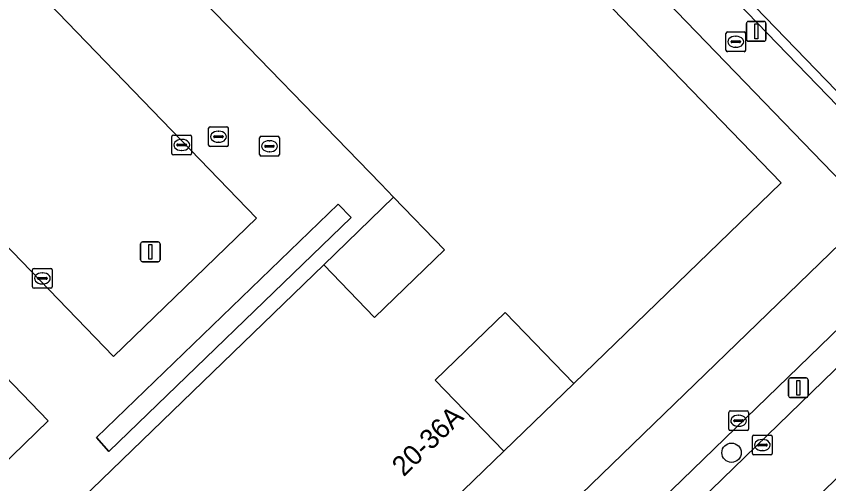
# Model space of a CAD drawing. Extents: x 157445 to 158888, y 383061 to 384688.
# Drawn here: x 158319.84 to 158361.01, y 383986.4 to 384010.07 of the extents above; entities that cross this region are included whole.
import ezdxf

# ---------------------------------------------------------------- set-up
doc = ezdxf.new("R2010")
doc.units = 0
for name, color, linetype in [('IMGEO_Boom', 7, 'Continuous'), ('IMGEO_Brandkraan', 7, 'Continuous'), ('IMGEO_Erf', 7, 'Continuous'), ('IMGEO_Groenvoorziening', 7, 'Continuous'), ('IMGEO_Haag', 7, 'Continuous'), ('IMGEO_Kolk', 7, 'Continuous'), ('IMGEO_Lichtmast', 7, 'Continuous'), ('IMGEO_Pand', 7, 'Continuous'), ('IMGEO_Pand_nummerreeks', 7, 'Continuous'), ('IMGEO_Parkeervlak_open', 7, 'Continuous'), ('IMGEO_Rijbaan_lokaal_open', 7, 'Continuous'), ('IMGEO_Rioolput', 7, 'Continuous'), ('IMGEO_Voetpad_open', 7, 'Continuous')]:
    doc.layers.add(name, color=color, linetype=linetype)

msp = doc.modelspace()

# ---------------------------------------------------------------- linework, layer by layer
at = {"layer": 'IMGEO_Boom'}
msp.add_circle((158356.084, 383987.974), 0.489, dxfattribs=at)
at = {"layer": 'IMGEO_Brandkraan'}
for p, q in [((158355.873, 384009.279), (158356.725, 384009.279)), ((158355.798, 384008.353), (158355.798, 384009.205)), ((158356.286, 384009.059), (158356.311, 384009.059)), ((158356.799, 384009.205), (158356.799, 384008.353)), ((158356.057, 384008.773), (158356.057, 384008.785)), ((158356.495, 384008.736), (158356.097, 384008.736)), ((158356.1, 384008.822), (158356.498, 384008.822)), ((158356.309, 384008.499), (158356.284, 384008.499)), ((158356.541, 384008.785), (158356.541, 384008.773)), ((158356.725, 384008.279), (158355.873, 384008.279))]:
    msp.add_line(p, q, dxfattribs=at)
for points in [[(158355.873, 384009.279), (158356.725, 384009.279)], [(158355.798, 384008.353), (158355.798, 384009.205)], [(158356.799, 384009.205), (158356.799, 384008.353)], [(158356.725, 384008.279), (158355.873, 384008.279)]]:
    msp.add_lwpolyline(points, dxfattribs=at)
for centre, radius, start, end in [((158355.875, 384009.203), 0.0765, 91.552, 178.448), ((158355.875, 384009.203), 0.0765, 91.552, 178.448), ((158356.723, 384009.203), 0.0765, 1.552, 88.448), ((158356.723, 384009.203), 0.0765, 1.552, 88.448), ((158356.097, 384008.782), 0.0403, 85.8775, 175.7526), ((158356.094, 384008.772), 0.0366, 178.938, 274.7102), ((158356.498, 384008.779), 0.043, 264.8664, 352.4533), ((158356.502, 384008.784), 0.0386, 1.7309, 96.639), ((158355.875, 384008.355), 0.0765, 181.552, 268.448), ((158355.875, 384008.355), 0.0765, 181.552, 268.448), ((158356.723, 384008.355), 0.0765, 271.552, 358.448), ((158356.723, 384008.355), 0.0765, 271.552, 358.448)]:
    msp.add_arc(centre, radius, start, end, dxfattribs=at)
for centre, major_axis, ratio, start_param, end_param in [((158356.285, 384008.779), (-0.387, 0.002), 0.722429, 4.712389, 7.853982), ((158356.31, 384008.779), (-0.39, 0.002), 0.717154, 1.570796, 4.712389)]:
    msp.add_ellipse(centre, major_axis=major_axis, ratio=ratio, start_param=start_param, end_param=end_param, dxfattribs=at)
at = {"layer": 'IMGEO_Erf'}
for points in [[(158338.96, 384000.913), (158335.419, 383997.487), (158337.994, 383994.825), (158341.536, 383998.25)], [(158344.605, 383995.077), (158341.063, 383991.652), (158344.544, 383988.054), (158348.086, 383991.478)]]:
    msp.add_lwpolyline(points, close=True, dxfattribs=at)
at = {"layer": 'IMGEO_Groenvoorziening'}
for points in [[(158373.57, 384004.796), (158342.779, 384036.593), (158337.273, 384031.232), (158368.061, 383999.419)], [(158336.802, 383999.876), (158336.145, 384000.562), (158323.905, 383988.742), (158324.537, 383988.035)], [(158365.829, 383996.542), (158364.866, 383997.514), (158334.794, 383968.421), (158335.787, 383967.41)]]:
    msp.add_lwpolyline(points, close=True, dxfattribs=at)
at = {"layer": 'IMGEO_Haag'}
for points in [[(158336.802, 383999.876), (158336.145, 384000.562), (158323.905, 383988.742), (158324.537, 383988.035)], [(158365.829, 383996.542), (158364.866, 383997.514), (158334.794, 383968.421), (158335.787, 383967.41)]]:
    msp.add_lwpolyline(points, close=True, dxfattribs=at)
at = {"layer": 'IMGEO_Kolk'}
for p, q in [((158327.724, 384003.129), (158327.724, 384003.981)), ((158327.799, 384004.055), (158328.651, 384004.055)), ((158328.725, 384003.981), (158328.725, 384003.129)), ((158327.983, 384003.549), (158327.983, 384003.561)), ((158328.421, 384003.512), (158328.023, 384003.512)), ((158328.026, 384003.598), (158328.424, 384003.598)), ((158328.212, 384003.835), (158328.237, 384003.835)), ((158328.467, 384003.561), (158328.467, 384003.549)), ((158328.235, 384003.275), (158328.21, 384003.275)), ((158328.651, 384003.055), (158327.799, 384003.055)), ((158320.663, 383996.374), (158320.663, 383997.226)), ((158320.738, 383997.3), (158321.59, 383997.3)), ((158321.151, 383997.08), (158321.176, 383997.08)), ((158321.664, 383997.226), (158321.664, 383996.374)), ((158320.922, 383996.794), (158320.922, 383996.806)), ((158321.36, 383996.757), (158320.962, 383996.757)), ((158320.965, 383996.843), (158321.363, 383996.843)), ((158321.174, 383996.52), (158321.149, 383996.52)), ((158321.406, 383996.806), (158321.406, 383996.794)), ((158321.59, 383996.3), (158320.738, 383996.3)), ((158355.943, 383989.164), (158355.943, 383990.016)), ((158356.018, 383990.09), (158356.87, 383990.09)), ((158356.944, 383990.016), (158356.944, 383989.164)), ((158356.202, 383989.584), (158356.202, 383989.596)), ((158356.64, 383989.547), (158356.242, 383989.547)), ((158356.245, 383989.633), (158356.643, 383989.633)), ((158356.431, 383989.87), (158356.456, 383989.87)), ((158356.686, 383989.596), (158356.686, 383989.584)), ((158356.454, 383989.31), (158356.429, 383989.31)), ((158356.87, 383989.09), (158356.018, 383989.09)), ((158357.143, 383987.933), (158357.143, 383988.785)), ((158357.218, 383988.859), (158358.07, 383988.859)), ((158358.144, 383988.785), (158358.144, 383987.933)), ((158357.402, 383988.353), (158357.402, 383988.365)), ((158357.84, 383988.316), (158357.442, 383988.316)), ((158357.445, 383988.402), (158357.843, 383988.402)), ((158357.631, 383988.639), (158357.656, 383988.639)), ((158357.886, 383988.365), (158357.886, 383988.353)), ((158358.07, 383987.859), (158357.218, 383987.859)), ((158357.654, 383988.079), (158357.629, 383988.079))]:
    msp.add_line(p, q, dxfattribs=at)
for points in [[(158327.724, 384003.129), (158327.724, 384003.981)], [(158327.799, 384004.055), (158328.651, 384004.055)], [(158328.725, 384003.981), (158328.725, 384003.129)], [(158328.651, 384003.055), (158327.799, 384003.055)], [(158320.663, 383996.374), (158320.663, 383997.226)], [(158320.738, 383997.3), (158321.59, 383997.3)], [(158321.664, 383997.226), (158321.664, 383996.374)], [(158321.59, 383996.3), (158320.738, 383996.3)], [(158355.943, 383989.164), (158355.943, 383990.016)], [(158356.018, 383990.09), (158356.87, 383990.09)], [(158356.944, 383990.016), (158356.944, 383989.164)], [(158356.87, 383989.09), (158356.018, 383989.09)], [(158357.143, 383987.933), (158357.143, 383988.785)], [(158357.218, 383988.859), (158358.07, 383988.859)], [(158358.144, 383988.785), (158358.144, 383987.933)], [(158358.07, 383987.859), (158357.218, 383987.859)]]:
    msp.add_lwpolyline(points, dxfattribs=at)
for centre, radius, start, end in [((158327.801, 384003.979), 0.0765, 91.552, 178.448), ((158327.801, 384003.979), 0.0765, 91.552, 178.448), ((158328.649, 384003.979), 0.0765, 1.552, 88.448), ((158328.649, 384003.979), 0.0765, 1.552, 88.448), ((158328.023, 384003.558), 0.0403, 85.8775, 175.7526), ((158328.02, 384003.548), 0.0366, 178.938, 274.7102), ((158328.424, 384003.555), 0.043, 264.8664, 352.4533), ((158328.428, 384003.56), 0.0386, 1.7309, 96.639), ((158327.801, 384003.131), 0.0765, 181.552, 268.448), ((158327.801, 384003.131), 0.0765, 181.552, 268.448), ((158328.649, 384003.131), 0.0765, 271.552, 358.448), ((158328.649, 384003.131), 0.0765, 271.552, 358.448), ((158320.74, 383997.224), 0.0765, 91.552, 178.448), ((158320.74, 383997.224), 0.0765, 91.552, 178.448), ((158321.588, 383997.224), 0.0765, 1.552, 88.448), ((158321.588, 383997.224), 0.0765, 1.552, 88.448), ((158320.962, 383996.803), 0.0403, 85.8775, 175.7526), ((158320.959, 383996.793), 0.0366, 178.938, 274.7102), ((158321.363, 383996.8), 0.043, 264.8664, 352.4533), ((158321.367, 383996.805), 0.0386, 1.7309, 96.639), ((158320.74, 383996.376), 0.0765, 181.552, 268.448), ((158320.74, 383996.376), 0.0765, 181.552, 268.448), ((158321.588, 383996.376), 0.0765, 271.552, 358.448), ((158321.588, 383996.376), 0.0765, 271.552, 358.448), ((158356.02, 383990.014), 0.0765, 91.552, 178.448), ((158356.02, 383990.014), 0.0765, 91.552, 178.448), ((158356.868, 383990.014), 0.0765, 1.552, 88.448), ((158356.868, 383990.014), 0.0765, 1.552, 88.448), ((158356.242, 383989.593), 0.0403, 85.8775, 175.7526), ((158356.239, 383989.583), 0.0366, 178.938, 274.7102), ((158356.643, 383989.59), 0.043, 264.8664, 352.4533), ((158356.647, 383989.595), 0.0386, 1.7309, 96.639), ((158356.02, 383989.166), 0.0765, 181.552, 268.448), ((158356.02, 383989.166), 0.0765, 181.552, 268.448), ((158356.868, 383989.166), 0.0765, 271.552, 358.448), ((158356.868, 383989.166), 0.0765, 271.552, 358.448), ((158357.22, 383988.783), 0.0765, 91.552, 178.448), ((158357.22, 383988.783), 0.0765, 91.552, 178.448), ((158358.068, 383988.783), 0.0765, 1.552, 88.448), ((158358.068, 383988.783), 0.0765, 1.552, 88.448), ((158357.442, 383988.362), 0.0403, 85.8775, 175.7526), ((158357.439, 383988.352), 0.0366, 178.938, 274.7102), ((158357.843, 383988.359), 0.043, 264.8664, 352.4533), ((158357.847, 383988.364), 0.0386, 1.7309, 96.639), ((158357.22, 383987.935), 0.0765, 181.552, 268.448), ((158357.22, 383987.935), 0.0765, 181.552, 268.448), ((158358.068, 383987.935), 0.0765, 271.552, 358.448), ((158358.068, 383987.935), 0.0765, 271.552, 358.448)]:
    msp.add_arc(centre, radius, start, end, dxfattribs=at)
for centre, major_axis, ratio, start_param, end_param in [((158328.211, 384003.555), (-0.387, 0.002), 0.722429, 4.712389, 7.853982), ((158328.236, 384003.555), (-0.39, 0.002), 0.717154, 1.570796, 4.712389), ((158321.15, 383996.8), (-0.387, 0.002), 0.722429, 4.712389, 7.853982), ((158321.175, 383996.8), (-0.39, 0.002), 0.717154, 1.570796, 4.712389), ((158356.43, 383989.59), (-0.387, 0.002), 0.722429, 4.712389, 7.853982), ((158356.455, 383989.59), (-0.39, 0.002), 0.717154, 1.570796, 4.712389), ((158357.63, 383988.359), (-0.387, 0.002), 0.722429, 4.712389, 7.853982), ((158357.655, 383988.359), (-0.39, 0.002), 0.717154, 1.570796, 4.712389)]:
    msp.add_ellipse(centre, major_axis=major_axis, ratio=ratio, start_param=start_param, end_param=end_param, dxfattribs=at)
at = {"layer": 'IMGEO_Lichtmast'}
for p, q in [((158356.839, 384008.907), (158356.839, 384009.707)), ((158356.839, 384009.707), (158356.839, 384008.907)), ((158356.939, 384009.807), (158357.729, 384009.807)), ((158357.729, 384009.807), (158356.939, 384009.807)), ((158357.829, 384009.707), (158357.829, 384008.907)), ((158357.829, 384008.907), (158357.829, 384009.707)), ((158357.729, 384008.807), (158356.939, 384008.807)), ((158356.939, 384008.807), (158357.729, 384008.807)), ((158326.239, 383998.645), (158327.029, 383998.645)), ((158327.029, 383998.645), (158326.239, 383998.645)), ((158326.139, 383997.745), (158326.139, 383998.545)), ((158326.139, 383998.545), (158326.139, 383997.745)), ((158327.129, 383998.545), (158327.129, 383997.745)), ((158327.129, 383997.745), (158327.129, 383998.545)), ((158327.029, 383997.645), (158326.239, 383997.645)), ((158326.239, 383997.645), (158327.029, 383997.645)), ((158358.972, 383990.86), (158358.972, 383991.66)), ((158358.972, 383991.66), (158358.972, 383990.86)), ((158359.072, 383991.76), (158359.862, 383991.76)), ((158359.862, 383991.76), (158359.072, 383991.76)), ((158359.962, 383991.66), (158359.962, 383990.86)), ((158359.962, 383990.86), (158359.962, 383991.66)), ((158359.862, 383990.76), (158359.072, 383990.76)), ((158359.072, 383990.76), (158359.862, 383990.76))]:
    msp.add_line(p, q, dxfattribs=at)
for points in [[(158357.259, 384009.682), (158357.409, 384009.682), (158357.409, 384008.932), (158357.259, 384008.932), (158357.259, 384009.682)], [(158326.559, 383998.52), (158326.709, 383998.52), (158326.709, 383997.77), (158326.559, 383997.77), (158326.559, 383998.52)], [(158359.392, 383991.635), (158359.542, 383991.635), (158359.542, 383990.885), (158359.392, 383990.885), (158359.392, 383991.635)]]:
    msp.add_lwpolyline(points, dxfattribs=at)
for centre, start, end in [((158356.939, 384009.707), 90, 180), ((158356.939, 384009.707), 90, 180), ((158357.729, 384009.707), 0, 90), ((158357.729, 384009.707), 360, 90), ((158356.939, 384008.907), 180, 270), ((158356.939, 384008.907), 180, 270), ((158357.729, 384008.907), 270, 0), ((158357.729, 384008.907), 270, 0), ((158326.239, 383998.545), 90, 180), ((158326.239, 383998.545), 90, 180), ((158327.029, 383998.545), 0, 90), ((158327.029, 383998.545), 360, 90), ((158326.239, 383997.745), 180, 270), ((158326.239, 383997.745), 180, 270), ((158327.029, 383997.745), 270, 0), ((158327.029, 383997.745), 270, 0), ((158359.072, 383991.66), 90, 180), ((158359.072, 383991.66), 90, 180), ((158359.862, 383991.66), 0, 90), ((158359.862, 383991.66), 360, 90), ((158359.072, 383990.86), 180, 270), ((158359.072, 383990.86), 180, 270), ((158359.862, 383990.86), 270, 0), ((158359.862, 383990.86), 270, 0)]:
    msp.add_arc(centre, 0.1, start, end, dxfattribs=at)
at = {"layer": 'IMGEO_Pand'}
msp.add_lwpolyline([(158341.063, 383991.652), (158344.605, 383995.077), (158348.086, 383991.478), (158358.601, 384001.635), (158331.95, 384029.182), (158330.883, 384028.329), (158320.485, 384020.016), (158328.811, 384011.395), (158338.306, 384001.594), (158338.96, 384000.913), (158341.536, 383998.25), (158337.994, 383994.825), (158335.419, 383997.487), (158320.597, 383983.15), (158329.719, 383973.72), (158344.544, 383988.054)], close=True, dxfattribs=at)
at = {"layer": 'IMGEO_Parkeervlak_open'}
for points in [[(158332.018, 383999.845), (158316.188, 384016.221), (158308.925, 384009.23), (158324.766, 383992.836)], [(158321.454, 383989.595), (158303.858, 384007.823), (158300.17, 384004.277), (158317.776, 383986.033)]]:
    msp.add_lwpolyline(points, close=True, dxfattribs=at)
at = {"layer": 'IMGEO_Rijbaan_lokaal_open'}
for points in [[(158332.018, 383999.845), (158324.766, 383992.836), (158308.925, 384009.23), (158316.188, 384016.221)], [(158336.145, 384000.562), (158336.802, 383999.876), (158324.537, 383988.035), (158323.905, 383988.742)]]:
    msp.add_lwpolyline(points, close=True, dxfattribs=at)
msp.add_lwpolyline([(158303.003, 384011.193), (158300.873, 384009.496), (158297.9, 384006.641), (158300.17, 384004.277), (158303.858, 384007.823), (158321.454, 383989.595), (158317.776, 383986.033), (158320.597, 383983.15), (158335.419, 383997.487), (158338.96, 384000.913), (158338.306, 384001.594), (158328.811, 384011.395)], dxfattribs=at)
at = {"layer": 'IMGEO_Rioolput'}
for p, q in [((158329.584, 384003.545), (158329.584, 384004.397)), ((158329.659, 384004.471), (158330.511, 384004.471)), ((158330.585, 384004.397), (158330.585, 384003.545)), ((158329.843, 384003.965), (158329.843, 384003.977)), ((158330.281, 384003.928), (158329.883, 384003.928)), ((158329.886, 384004.014), (158330.284, 384004.014)), ((158330.072, 384004.251), (158330.097, 384004.251)), ((158330.327, 384003.977), (158330.327, 384003.965)), ((158332.169, 384003.066), (158332.169, 384003.918)), ((158332.244, 384003.992), (158333.096, 384003.992)), ((158333.17, 384003.918), (158333.17, 384003.066)), ((158330.095, 384003.691), (158330.07, 384003.691)), ((158332.471, 384003.535), (158332.869, 384003.535)), ((158332.657, 384003.772), (158332.682, 384003.772)), ((158330.511, 384003.471), (158329.659, 384003.471)), ((158332.428, 384003.486), (158332.428, 384003.498)), ((158332.866, 384003.449), (158332.468, 384003.449)), ((158332.68, 384003.212), (158332.655, 384003.212)), ((158332.912, 384003.498), (158332.912, 384003.486)), ((158333.096, 384002.992), (158332.244, 384002.992))]:
    msp.add_line(p, q, dxfattribs=at)
for points in [[(158329.584, 384003.545), (158329.584, 384004.397)], [(158329.659, 384004.471), (158330.511, 384004.471)], [(158330.585, 384004.397), (158330.585, 384003.545)], [(158332.169, 384003.066), (158332.169, 384003.918)], [(158332.244, 384003.992), (158333.096, 384003.992)], [(158333.17, 384003.918), (158333.17, 384003.066)], [(158330.511, 384003.471), (158329.659, 384003.471)], [(158333.096, 384002.992), (158332.244, 384002.992)]]:
    msp.add_lwpolyline(points, dxfattribs=at)
for centre, radius, start, end in [((158329.661, 384004.395), 0.0765, 91.552, 178.448), ((158329.661, 384004.395), 0.0765, 91.552, 178.448), ((158330.509, 384004.395), 0.0765, 1.552, 88.448), ((158330.509, 384004.395), 0.0765, 1.552, 88.448), ((158329.883, 384003.974), 0.0403, 85.8775, 175.7526), ((158329.88, 384003.964), 0.0366, 178.938, 274.7102), ((158330.284, 384003.971), 0.043, 264.8664, 352.4533), ((158330.288, 384003.976), 0.0386, 1.7309, 96.639), ((158332.246, 384003.916), 0.0765, 91.552, 178.448), ((158332.246, 384003.916), 0.0765, 91.552, 178.448), ((158333.094, 384003.916), 0.0765, 1.552, 88.448), ((158333.094, 384003.916), 0.0765, 1.552, 88.448), ((158329.661, 384003.547), 0.0765, 181.552, 268.448), ((158329.661, 384003.547), 0.0765, 181.552, 268.448), ((158330.509, 384003.547), 0.0765, 271.552, 358.448), ((158330.509, 384003.547), 0.0765, 271.552, 358.448), ((158332.468, 384003.495), 0.0403, 85.8775, 175.7526), ((158332.873, 384003.497), 0.0386, 1.7309, 96.639), ((158332.465, 384003.485), 0.0366, 178.938, 274.7102), ((158332.869, 384003.492), 0.043, 264.8664, 352.4533), ((158332.246, 384003.068), 0.0765, 181.552, 268.448), ((158332.246, 384003.068), 0.0765, 181.552, 268.448), ((158333.094, 384003.068), 0.0765, 271.552, 358.448), ((158333.094, 384003.068), 0.0765, 271.552, 358.448)]:
    msp.add_arc(centre, radius, start, end, dxfattribs=at)
for centre, major_axis, ratio, start_param, end_param in [((158330.071, 384003.971), (-0.387, 0.002), 0.722429, 4.712389, 7.853982), ((158330.096, 384003.971), (-0.39, 0.002), 0.717154, 1.570796, 4.712389), ((158332.656, 384003.492), (-0.387, 0.002), 0.722429, 4.712389, 7.853982), ((158332.681, 384003.492), (-0.39, 0.002), 0.717154, 1.570796, 4.712389)]:
    msp.add_ellipse(centre, major_axis=major_axis, ratio=ratio, start_param=start_param, end_param=end_param, dxfattribs=at)
at = {"layer": 'IMGEO_Voetpad_open'}
for points in [[(158319.487, 384050.381), (158314.411, 384046.055), (158320.64, 384038.304), (158321.41, 384039.055), (158328.681, 384031.596), (158328.444, 384031.408), (158330.883, 384028.329), (158331.95, 384029.182), (158333.564, 384030.723), (158363.174, 384000.104)], [(158364.995, 384001.868), (158336.567, 384031.243)]]:
    msp.add_lwpolyline(points, dxfattribs=at)
for points in [[(158342.789, 384037.301), (158339.678, 384034.272), (158336.567, 384031.243), (158364.995, 384001.868), (158368.051, 383998.71), (158371.163, 384001.748), (158374.275, 384004.786), (158371.243, 384007.918)], [(158368.061, 383999.419), (158337.273, 384031.232), (158342.779, 384036.593), (158373.57, 384004.796)], [(158363.174, 384000.104), (158333.564, 384030.723), (158331.95, 384029.182), (158358.601, 384001.635), (158348.086, 383991.478), (158344.544, 383988.054), (158329.719, 383973.72), (158332.678, 383970.606)], [(158366.664, 383991.758), (158365.829, 383996.542), (158335.787, 383967.41), (158334.794, 383968.421), (158364.866, 383997.514), (158363.174, 384000.104), (158332.678, 383970.606), (158329.719, 383973.72), (158328.456, 383972.541), (158328.84, 383972.145), (158332.838, 383968.02), (158337.339, 383963.376)]]:
    msp.add_lwpolyline(points, close=True, dxfattribs=at)

# ---------------------------------------------------------------- texts
at = {"layer": 'IMGEO_Pand_nummerreeks'}
msp.add_text('20-36A', height=1, rotation=43.8485, dxfattribs=at).set_placement((158339.465, 383986.724))

doc.saveas('drawing.dxf')
